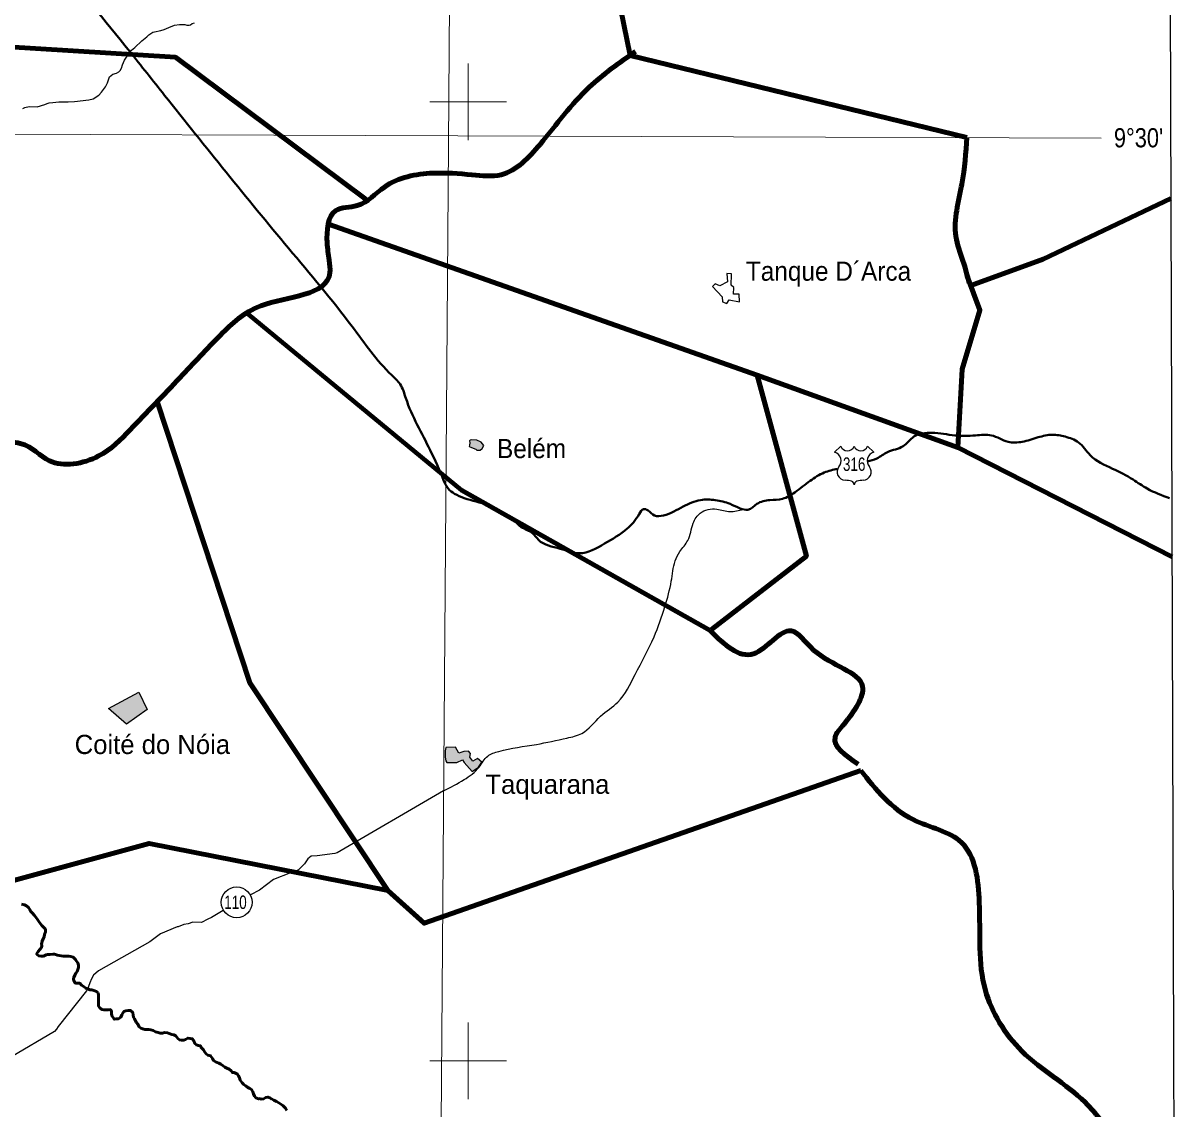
# Model space of a CAD drawing. Extents: x 553962 to 842807, y 8883888 to 9032388.
# Drawn here: x 763398 to 793496, y 8923744 to 8952056 of the extents above; entities that cross this region are included whole.
import ezdxf
from ezdxf.enums import TextEntityAlignment as Align

# ---------------------------------------------------------------- set-up
doc = ezdxf.new("R2010")
doc.units = 0
doc.header["$LTSCALE"] = 200
for name, color, linetype, lineweight in [('1', 7, 'Continuous', 13), ('12', 7, 'Continuous', 25), ('2', 7, 'Continuous', 13), ('21', 7, 'Continuous', 25), ('24', 7, 'Continuous', 25), ('3', 7, 'Continuous', 13), ('48', 7, 'Continuous', 25), ('9', 7, 'Continuous', 90)]:
    doc.layers.add(name, color=color, linetype=linetype, lineweight=lineweight)
doc.layers.add('41', color=7, linetype='Continuous')
doc.layers.add('46', color=7, linetype='Continuous')

msp = doc.modelspace()

# ---------------------------------------------------------------- hatches: boundary and pattern name
at = {"layer": '21'}
for points in [[(775339.3, 8941128.8), (775228, 8941177.1), (775095.1, 8941191.9), (775050.9, 8941185.2), (775036.1, 8941163.7), (775040.1, 8941107.3), (775033.4, 8941051), (775025.4, 8941018.8), (775064.3, 8940997.3), (775130, 8940970.5), (775194.4, 8940945), (775223.9, 8940916.8), (775309.8, 8940919.5), (775363.5, 8940965.1), (775403.7, 8941040.3)], [(765624.2, 8934185.8), (766418.4, 8934607.9), (766636, 8934155.3), (766095.9, 8933780)], [(774667, 8933172.8), (774418.6, 8933170.5), (774396, 8933082.4), (774400.5, 8932917.5), (774418.6, 8932822.7), (774445.7, 8932775.3), (774698.6, 8932779.8), (774850, 8932843), (774890.6, 8932773), (775098.4, 8932542.6), (775263.3, 8932657.8), (775353.6, 8932782), (775242.9, 8932881.4), (775123.2, 8932806.9), (775037.4, 8932913), (775055.5, 8933010.1), (775003.5, 8933075.6), (774888.3, 8933062.1), (774752.8, 8933019.2)]]:
    msp.add_hatch(color=256, dxfattribs=at).paths.add_polyline_path(points)

# ---------------------------------------------------------------- linework, layer by layer
at = {"layer": '1'}
msp.add_line((565315.3, 8949866.8), (791497.7, 8949052.2), dxfattribs=at)
msp.add_lwpolyline([(774987.1, 9020818), (774482.3, 8948876), (774053.6, 8890875.3)], dxfattribs=at)
at = {"layer": '12'}
for points in [[(774356.7, 8932040.9), (771581.7, 8930420.9), (771525.6, 8930405.7), (771061.8, 8930345.4), (770909, 8930335.5), (770822.1, 8930264.4), (770735, 8930137.2), (770571.4, 8929969.4), (770459.1, 8929908.4), (770367.4, 8929898.4), (769928.6, 8929726), (769560.8, 8929446.5), (769323.7, 8929324.5)], [(768612, 8928917.3), (768391.8, 8928786.5), (768305, 8928730.6), (768213.1, 8928695.1), (768044.7, 8928608.8), (767820.5, 8928609.2), (767703.2, 8928573.8), (767591.1, 8928548.5), (767438, 8928487.7), (767412.6, 8928487.7), (766978.9, 8928310.2), (766697.9, 8928101.9), (765365.5, 8927345.3), (765232.7, 8927233.5), (765181.3, 8927131.7), (765140.2, 8927029.9), (765099.1, 8926933.2), (765047.8, 8926826.3), (764310.7, 8925890.3), (764269.7, 8925824.2), (764213.5, 8925763.2), (763095.4, 8925103)]]:
    msp.add_lwpolyline(points, dxfattribs=at)
at = {"layer": '12', "lineweight": 40}
for points in [[(761549.2, 8957020.4), (762383.1, 8955993.9), (763257, 8954902.9), (764214.4, 8953717.3), (766168.2, 8951324.4), (767086.6, 8950171.6), (770317.8, 8946184.2), (771971, 8944146), (773006.3, 8942876.2), (773223.4, 8942642.3), (773373.7, 8942274.8), (774008.3, 8940921.5), (774359, 8940136.3), (774475.8, 8939919.1), (774642.8, 8939785.5), (774893.3, 8939668.5), (775511.2, 8939484.7), (775928.6, 8939267.5), (776078.9, 8939184), (776379.5, 8938916.7), (776680.1, 8938749.6), (776830.4, 8938582.6), (777398.1, 8938348.7), (777899.1, 8938231.7), (778550.4, 8938482.3), (779134.8, 8938866.6), (779452.1, 8939250.8), (779569, 8939384.5), (779685.9, 8939351.1), (779852.9, 8939217.4), (780086.7, 8939217.4), (780604.3, 8939451.3), (781055.2, 8939618.4), (781439.3, 8939618.4), (781823.3, 8939518.1), (782090.5, 8939401.2), (782290.9, 8939367.8), (782524.7, 8939518.1), (782858.7, 8939618.4), (783192.6, 8939651.8), (783509.9, 8939818.9), (783910.7, 8940119.6), (784278.1, 8940336.8), (784625.2, 8940434.5)], [(785398.3, 8940626.9), (785647.4, 8940704.3), (785931.2, 8940871.4), (786332, 8941021.8), (786615.9, 8941272.4), (787083.5, 8941372.6), (787684.6, 8941305.8), (788219, 8941305.8), (788636.5, 8941305.8), (789070.6, 8941138.7), (789438, 8941138.7), (789855.5, 8941255.7)], [(789855.5, 8941255.7), (790222.9, 8941322.5), (790556.8, 8941272.4), (790907.5, 8941122), (791208.1, 8940787.9), (791792.6, 8940437), (792326.9, 8940153), (792694.3, 8939919.1), (793278.8, 8939668.5)]]:
    msp.add_spline(points, degree=3, dxfattribs=at)
at = {"layer": '12'}
msp.add_spline([(774356.7, 8932040.9), (774893.9, 8932329.3), (775282.4, 8932656.4), (775507.2, 8932942.7), (775793.5, 8933065.3), (776774.8, 8933249.3), (777572.2, 8933412.9), (777960.7, 8933535.6), (778451.3, 8933985.3), (778901.1, 8934353.3), (779350.9, 8935068.9), (779841.6, 8936050.3), (780127.8, 8936847.6), (780291.4, 8937501.9), (780393.6, 8938033.4), (780516.3, 8938278.8), (780720.7, 8938565), (780863.8, 8939014.8), (781047.8, 8939280.6), (781477.2, 8939382.8), (781824.8, 8939321.5), (782163.7, 8939377.8)], degree=3, dxfattribs=at)
at = {"layer": '2'}
for p, q in [((775000, 8949000), (775000, 8951000)), ((774000, 8950000), (776000, 8950000)), ((775000, 8924000), (775000, 8926000)), ((774000, 8925000), (776000, 8925000))]:
    msp.add_line(p, q, dxfattribs=at)
at = {"layer": '21'}
for points in [[(782068, 8944791.6), (782057.7, 8944984.8), (781912.3, 8944989.1), (781919.3, 8945159.5), (781854.8, 8945223), (781863, 8945498.7), (781863.2, 8945516.3), (781743, 8945525.3), (781760.5, 8945307), (781556.3, 8945201.7), (781439.1, 8945255.8), (781368.2, 8945189.1), (781618.3, 8944920.1), (781624.3, 8944789.7), (781739.1, 8944748.1), (781797.8, 8944840.2)], [(775339.3, 8941128.8), (775228, 8941177.1), (775095.1, 8941191.9), (775050.9, 8941185.2), (775036.1, 8941163.7), (775040.1, 8941107.3), (775033.4, 8941051), (775025.4, 8941018.8), (775064.3, 8940997.3), (775130, 8940970.5), (775194.4, 8940945), (775223.9, 8940916.8), (775309.8, 8940919.5), (775363.5, 8940965.1), (775403.7, 8941040.3)], [(765624.2, 8934185.8), (766418.4, 8934607.9), (766636, 8934155.3), (766095.9, 8933780)], [(774667, 8933172.8), (774418.6, 8933170.5), (774396, 8933082.4), (774400.5, 8932917.5), (774418.6, 8932822.7), (774445.7, 8932775.3), (774698.6, 8932779.8), (774850, 8932843), (774890.6, 8932773), (775098.4, 8932542.6), (775263.3, 8932657.8), (775353.6, 8932782), (775242.9, 8932881.4), (775123.2, 8932806.9), (775037.4, 8932913), (775055.5, 8933010.1), (775003.5, 8933075.6), (774888.3, 8933062.1), (774752.8, 8933019.2)]]:
    msp.add_lwpolyline(points, close=True, dxfattribs=at)
at = {"layer": '24'}
msp.add_lwpolyline([(763389.4, 8949825.8), (763440.7, 8949858.6), (763555.2, 8949879.5), (763767.2, 8949868.9), (763967.1, 8949936), (764029.1, 8949960.5), (764080.2, 8949974.5), (764174.7, 8949982.8), (764331.6, 8950003.9), (764575.5, 8950000), (764735.9, 8950008.2), (765114.3, 8950055), (765220.7, 8950084.3), (765370.3, 8950178.2), (765443.7, 8950253.3), (765542.9, 8950393), (765598.6, 8950494.9), (765646.8, 8950651.1), (765735.2, 8950727.6), (765832.8, 8950754), (765891.8, 8950782.4), (765926.9, 8950823), (765961.1, 8950880.3), (765989.9, 8950971.4), (766040.9, 8951087.5), (766108.1, 8951189.6), (766159.2, 8951254.6), (766195.3, 8951316.5), (766224.6, 8951348.1), (766309.2, 8951420.9), (766494.8, 8951595.8), (766626.9, 8951699.9), (766678.8, 8951749.2), (766729.6, 8951787.4), (766780.6, 8951816.9), (766824.2, 8951832), (766991.9, 8951866.2), (767075.7, 8951890.5), (767194, 8951942.7), (767344.8, 8951998.9), (767476.1, 8952017.3), (767610.5, 8952017.2), (767669.1, 8952003.5), (767722.7, 8952005.2), (767758.5, 8952013.4), (767805.8, 8952043.2), (767869.4, 8952058.6)], dxfattribs=at)
at = {"layer": '24', "lineweight": 53}
for points in [[(763354.1, 8929082.6), (763435.4, 8929061.7), (763486.1, 8929035.9)], [(763486.1, 8929035.9), (763536.7, 8928999.9), (763571.9, 8928943.7), (763591.9, 8928897.7), (763647.5, 8928846.4), (763692.9, 8928790.1), (763733.3, 8928743.9), (763773.5, 8928682.6), (763823.8, 8928600.8), (763884.3, 8928523.9), (763945, 8928462.4), (763980.3, 8928426.6), (763979.9, 8928365.4), (763959.1, 8928294.2), (763948.5, 8928233.2), (763917.6, 8928182.4), (763896.8, 8928116.4), (763881.7, 8928039.6), (763887.8, 8927997.1), (763875.7, 8927954.6), (763787.7, 8927848.4), (763757.4, 8927796.8), (763757.1, 8927770.9), (763812.8, 8927734.9), (763868.7, 8927729.4), (763929.7, 8927729), (763996.1, 8927759.2), (764036.4, 8927766.4), (764108.1, 8927773.7), (764169.1, 8927778.4), (764218.3, 8927775.5), (764294.1, 8927751.2), (764342.7, 8927748.2), (764391.2, 8927736), (764445.8, 8927723.9), (764524.6, 8927723.9), (764588.3, 8927723.9), (764639.8, 8927717.8), (764703.5, 8927699.6), (764727.9, 8927673), (764763.2, 8927637.1), (764793.5, 8927596.1), (764823.7, 8927550.1), (764838.5, 8927488.9), (764843.2, 8927427.7), (764827.6, 8927376.9), (764806.6, 8927326.2), (764773.2, 8927283.7), (764749, 8927229), (764721.7, 8927174.4), (764712.6, 8927134.9), (764715.6, 8927107.6), (764746, 8927043.8), (764764.1, 8927025.8), (764815, 8927025.5), (764876, 8927020), (764921.4, 8926973.9), (764987.2, 8926927.6), (765032.8, 8926891.6), (765088.6, 8926870.9), (765139.3, 8926850.2), (765190.1, 8926844.8), (765240.9, 8926834.3), (765311.9, 8926808.3), (765352.4, 8926772.4)], [(765352.4, 8926772.4), (765367.2, 8926706.1), (765366.8, 8926655.2), (765366.3, 8926578.8), (765365.7, 8926487.1), (765365.2, 8926420.9), (765400.5, 8926379.9), (765451.1, 8926333.7), (765501.9, 8926328.3), (765557.8, 8926327.9), (765613.8, 8926327.6), (765674.9, 8926332.3), (765705.1, 8926286.3), (765704.7, 8926235.3), (765714.4, 8926169), (765744.7, 8926128.1), (765774.9, 8926082.1), (765830.9, 8926097), (765881.8, 8926096.7), (765943.1, 8926137), (765974, 8926197.9), (765994.7, 8926243.7), (766025.5, 8926284.2), (766076.5, 8926299.2), (766142.7, 8926314), (766193.5, 8926313.7), (766254.2, 8926257.3), (766269, 8926190.9), (766273.7, 8926140), (766298.8, 8926088.9), (766349.1, 8926007.1), (766389.4, 8925950.8), (766419.5, 8925884.3), (766465, 8925853.5), (766515.7, 8925827.7), (766571.5, 8925812.1), (766622.4, 8925811.7)], [(766622.4, 8925811.7), (766673.3, 8925811.4), (766724.1, 8925806), (766785, 8925785.2), (766850.9, 8925754.2), (766922, 8925733.4), (766972.7, 8925717.8), (767028.7, 8925722.5), (767084.7, 8925732.4), (767161, 8925731.9), (767206.6, 8925706.1), (767272.6, 8925685.3), (767328.4, 8925674.8), (767379.1, 8925649), (767434.6, 8925582.4), (767475, 8925541.4), (767525.8, 8925536), (767586.9, 8925535.6), (767632.8, 8925555.7), (767694.1, 8925590.9), (767755, 8925580.3), (767805.8, 8925574.9), (767846.2, 8925518.6), (767876.2, 8925452.2), (767916.6, 8925411.2), (767967.4, 8925395.6), (768018.2, 8925390.2), (768038.2, 8925344.2), (768098.9, 8925287.8), (768139.2, 8925226.4), (768169.3, 8925180.4), (768214.9, 8925149.5), (768286, 8925128.7), (768336.4, 8925062.1), (768361.4, 8925005.9), (768417.1, 8924969.9), (768498.3, 8924938.8), (768548.9, 8924907.9), (768609.7, 8924866.8), (768655.2, 8924836), (768711, 8924810.1), (768766.8, 8924779.2), (768817.3, 8924733), (768852.6, 8924692.1), (768903.5, 8924691.7), (768984.6, 8924650.5), (769014.8, 8924604.4), (769039.9, 8924558.4), (769054.7, 8924497.2), (769108.6, 8924423.6), (769140.5, 8924391.6), (769140.5, 8924381), (769206.3, 8924343.4), (769256.8, 8924302.3), (769308.2, 8924278.5), (769355, 8924247.3), (769386.2, 8924192.6), (769401.8, 8924137.9), (769425.2, 8924075.5), (769464.2, 8924028.6), (769534.3, 8924005.2), (769573.3, 8924013), (769596.7, 8923997.4), (769661.7, 8924004.3), (769728.1, 8924039.5)], [(769728.1, 8924039.5), (769779, 8924054.5), (769829.7, 8924033.8), (769870.2, 8924003), (769936.1, 8923972), (770002, 8923935.9), (770062.8, 8923899.8), (770113.4, 8923869), (770169.1, 8923832.9), (770239.8, 8923761.2), (770275.1, 8923704.9)]]:
    msp.add_lwpolyline(points, dxfattribs=at)
at = {"layer": '3', "lineweight": 25}
msp.add_lwpolyline([(563033.9, 9026438.8), (793061.1, 9026438.8), (793495.6, 8889836.8), (563468.3, 8889836.8)], close=True, dxfattribs=at)
at = {"layer": '48'}
for p, q in [((784549.3, 8940864.5), (784709.3, 8941024.4)), ((785408.6, 8941024.4), (785568.6, 8940864.5))]:
    msp.add_line(p, q, dxfattribs=at)
msp.add_circle((768965.2, 8929131), 401.3, dxfattribs=at)
for centre, radius, start, end in [((784884.1, 8941091.4), 187.2, 200.95927, 339.04073), ((785233.8, 8941091.4), 187.2, 200.95927, 339.04073), ((784487.3, 8940642.7), 230.3, 317.5721, 74.36886), ((785630.6, 8940642.7), 230.3, 105.62774, 222.4279), ((784840.8, 8940357.5), 224.7, 144.73733, 264.65778), ((785277.1, 8940357.5), 224.7, 275.34222, 35.26267), ((784818.8, 8939544.1), 589.7, 72.89371, 89.90057), ((784964.6, 8940017.4), 94.4, 357.69345, 72.92955), ((785153.3, 8940017.4), 94.4, 107.07045, 182.30655), ((785299, 8939544.1), 589.7, 90.09943, 107.10629)]:
    msp.add_arc(centre, radius, start, end, dxfattribs=at)
at = {"layer": '9'}
for p, q in [((779222.2, 8951211.2), (787995, 8949076.7)), ((782526.1, 8942878.5), (771355.2, 8946811.1)), ((787760.8, 8940985.8), (793341.9, 8938141)), ((787760.8, 8940985.8), (793341.9, 8938141))]:
    msp.add_line(p, q, dxfattribs=at)
for points in [[(779222.2, 8951211.2), (778550.6, 8954494.6), (777527.6, 8956664.6), (776378.1, 8958732.8), (766764.9, 8967647.5)], [(750519.5, 8951321.2), (753181.6, 8952045.1), (767371, 8951165.8), (772338.7, 8947456.5)], [(793312.2, 8947480.4), (789981.2, 8945899), (788096.9, 8945214.4)], [(793312.2, 8947480.4), (789981.2, 8945899), (788096.9, 8945214.4)], [(782526.1, 8942878.5), (787760.8, 8940985.8), (787869.6, 8943035.4), (788337.5, 8944573.8), (788005.2, 8945458.5)], [(769262.3, 8944467.1), (774822.1, 8939873.5), (781306.6, 8936216.9)], [(781336.6, 8936240), (783812, 8938154.4), (782526.1, 8942878.5)], [(766889.5, 8942185.1), (769307.8, 8934856.9), (772905.7, 8929437.8)], [(785228, 8932570.7), (773847.7, 8928582.9), (772905.7, 8929437.8), (766683.7, 8930666.8), (762959.3, 8929647.4)]]:
    msp.add_lwpolyline(points, dxfattribs=at)
for points in [[(779358.3, 8951316.5), (778152, 8950383.2), (776870.5, 8948893), (775858.2, 8948102.8), (775096.9, 8948098.3), (774081.6, 8948143.1), (772814, 8947781.5), (772105.2, 8947296.6), (771547.4, 8947166.9), (771322, 8946330.6), (771374.4, 8945875.5), (771395.1, 8945546.1), (769593.3, 8944681.6), (768541.6, 8943918.8), (767488.3, 8942812.2), (766189.2, 8941452.3), (765366.7, 8940769), (764084.5, 8940646.2), (763321.5, 8941097.2), (762890.2, 8941044.2), (762866.3, 8940639.2), (762461.9, 8940181.4), (761397.4, 8939821), (760940.2, 8939919.5), (760875, 8939930.2)], [(788054.5, 8945281.7), (787894.4, 8945856.5), (787708.9, 8946496.2), (787865.6, 8947860), (787995, 8949076.7)], [(785158.1, 8932730.4), (784558.7, 8933436), (784793.4, 8933780.1), (785277.2, 8934758.1), (784000.5, 8935708.8), (783414, 8936210.6), (782437.6, 8935613.1), (781306.6, 8936216.9)], [(785228, 8932570.7), (786596.9, 8931287.5), (787857.2, 8930689.4), (788320, 8929128.3), (788478.3, 8926833.8), (789430.8, 8925249.3), (791075.7, 8923916.1), (791912, 8922868)]]:
    msp.add_spline(points, degree=3, dxfattribs=at)

# ---------------------------------------------------------------- texts
at = {"layer": '41', "width": 0.95}
for s, p in [('Tanque D´Arca', (782236.3, 8945338.2)), ('Belém', (775750, 8940712.5))]:
    msp.add_text(s, height=500, dxfattribs=at).set_placement(p)
at = {"layer": '41'}
for s, p in [('Coité do Nóia', (764742.7, 8932997.3)), ('Taquarana', (775446.3, 8931959.3))]:
    msp.add_text(s, height=500, dxfattribs=at).set_placement(p)
at = {"layer": '46', "width": 0.85}
msp.add_text("9°30'", height=500, dxfattribs=at).set_placement((792469.3, 8948815.9), align=Align.CENTER)
at = {"layer": '48', "width": 0.75}
for s, p in [('316', (785058.5, 8940380.2)), ('110', (768933.5, 8928957.7))]:
    msp.add_text(s, height=350, dxfattribs=at).set_placement(p, align=Align.CENTER)

doc.saveas('drawing.dxf')
